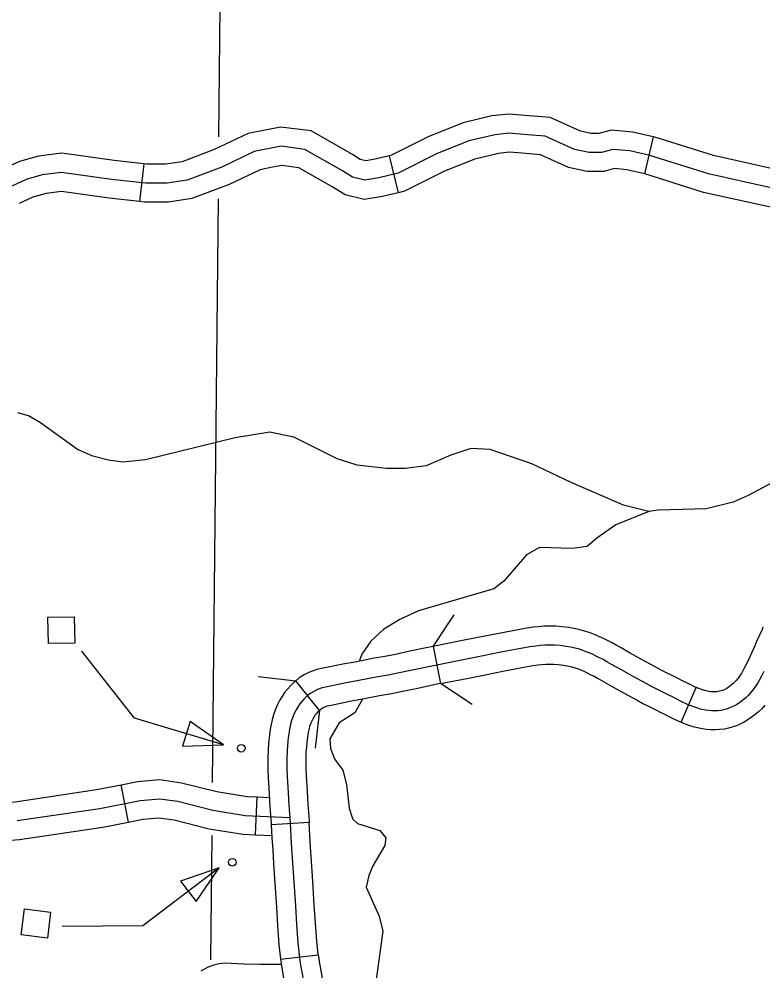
# Model space of a CAD drawing. Extents: x -19 to 366, y -4 to 359.
# Drawn here: x 137.249 to 137.806, y 195.278 to 195.99 of the extents above; entities that cross this region are included whole.
import ezdxf

# ---------------------------------------------------------------- set-up
doc = ezdxf.new("R2010")
doc.units = 0
for name, color, linetype in [('Level 31', 7, 'Continuous'), ('Level 32', 7, 'Continuous'), ('Level 35', 7, 'Continuous'), ('Level 38', 7, 'Continuous'), ('Level 45', 7, 'Continuous'), ('Level 5', 7, 'Continuous'), ('Level 56', 7, 'Continuous'), ('Level 60', 7, 'Continuous')]:
    doc.layers.add(name, color=color, linetype=linetype)

msp = doc.modelspace()

# ---------------------------------------------------------------- linework, layer by layer
at = {"layer": 'Level 31'}
for p, q in [((137.55926, 195.52066), (137.56487, 195.49282)), ((137.65824, 195.50635), (137.65824, 195.50635)), ((137.47414, 195.47271), (137.45646, 195.49495)), ((137.74466, 195.46391), (137.75598, 195.48997)), ((137.46648, 195.38883), (137.43812, 195.38716)), ((137.44511, 195.2867), (137.47335, 195.28978))]:
    msp.add_line(p, q, dxfattribs=at)
for points in [[(137.66296, 195.53437), (137.66078, 195.53474), (137.65564, 195.53536), (137.65101, 195.53571), (137.64636, 195.53585), (137.64199, 195.53572), (137.63802, 195.5354), (137.63437, 195.53504), (137.62928, 195.53438), (137.60717, 195.53018), (137.59275, 195.52737), (137.57884, 195.52461), (137.55926, 195.52066)], [(137.75599, 195.48997), (137.75536, 195.49024), (137.75044, 195.49259), (137.74781, 195.49388), (137.74472, 195.49545), (137.7421, 195.49681), (137.73893, 195.49843), (137.73543, 195.50015), (137.72927, 195.50324), (137.72535, 195.50537), (137.71571, 195.51065), (137.70651, 195.51567), (137.69978, 195.51952), (137.69616, 195.52158), (137.69311, 195.52328), (137.68971, 195.52506), (137.68674, 195.52652), (137.6837, 195.52793), (137.68046, 195.52935), (137.6767, 195.53079), (137.67277, 195.53208), (137.66894, 195.53317), (137.66472, 195.53407), (137.66296, 195.53437)], [(137.80596, 195.53495), (137.80525, 195.53335), (137.8012, 195.52421), (137.79989, 195.52108), (137.79605, 195.51277), (137.79382, 195.50814), (137.79213, 195.50481), (137.79065, 195.50192), (137.79009, 195.50095), (137.78847, 195.49851), (137.7873, 195.49693), (137.7859, 195.49527), (137.78454, 195.49377), (137.7834, 195.49265), (137.78222, 195.49161), (137.78084, 195.49057), (137.77889, 195.48928), (137.77799, 195.48875), (137.77667, 195.48813), (137.77559, 195.4877), (137.77454, 195.48735), (137.77348, 195.48707), (137.77249, 195.48685), (137.77134, 195.48672), (137.76975, 195.48664), (137.76815, 195.48666), (137.76693, 195.48675), (137.76548, 195.48697), (137.76349, 195.48738), (137.76234, 195.48768), (137.76067, 195.48818), (137.75914, 195.48869), (137.75637, 195.4898), (137.75598, 195.48997)], [(137.80655, 195.50185), (137.80479, 195.49836), (137.80313, 195.49514), (137.80219, 195.49349), (137.8001, 195.49034), (137.79844, 195.48811), (137.79661, 195.48594), (137.79478, 195.4839), (137.79305, 195.48223), (137.79121, 195.4806), (137.78905, 195.47897), (137.78645, 195.47725), (137.78466, 195.47618), (137.7823, 195.47508), (137.78047, 195.47436), (137.77862, 195.47374), (137.77681, 195.47325), (137.77481, 195.47282), (137.7725, 195.47255), (137.77002, 195.47243), (137.76758, 195.47246), (137.76534, 195.47262), (137.76297, 195.47298), (137.76027, 195.47354), (137.75851, 195.474), (137.75638, 195.47464), (137.75425, 195.47535), (137.75089, 195.47669), (137.74948, 195.47731), (137.74424, 195.4798), (137.74145, 195.48118), (137.73823, 195.48282), (137.73561, 195.48418), (137.73258, 195.48573), (137.72911, 195.48742), (137.72269, 195.49065), (137.71855, 195.4929), (137.7089, 195.49818), (137.69958, 195.50326), (137.69273, 195.50718), (137.68919, 195.5092), (137.68635, 195.51078), (137.68327, 195.5124), (137.68062, 195.5137), (137.67786, 195.51498), (137.67506, 195.51621), (137.67194, 195.51741), (137.66862, 195.51849), (137.66551, 195.51938), (137.66205, 195.52012), (137.65875, 195.52067), (137.65425, 195.52122), (137.65026, 195.52152), (137.64635, 195.52164), (137.64276, 195.52153), (137.63928, 195.52125), (137.63598, 195.52093), (137.63152, 195.52035), (137.60985, 195.51623), (137.59549, 195.51343), (137.58162, 195.51068), (137.5569, 195.5057), (137.54485, 195.50316), (137.53384, 195.50079), (137.52562, 195.49926), (137.51657, 195.49762), (137.50363, 195.49503), (137.49425, 195.49331), (137.48001, 195.49046), (137.47613, 195.48959), (137.47284, 195.48847), (137.47219, 195.48821), (137.46988, 195.48704), (137.4673, 195.48542), (137.46473, 195.48338), (137.46277, 195.48145), (137.4611, 195.47956), (137.45962, 195.47771), (137.45824, 195.47561), (137.45682, 195.47324), (137.45561, 195.4709), (137.45452, 195.46847), (137.45329, 195.46511), (137.45259, 195.46252), (137.45185, 195.45885), (137.45127, 195.45508), (137.45092, 195.4525), (137.45031, 195.44683), (137.44993, 195.4421), (137.44972, 195.43678), (137.44989, 195.4294), (137.45015, 195.42309), (137.45076, 195.41144), (137.45136, 195.40162), (137.45199, 195.39269)], [(137.55926, 195.52066), (137.55403, 195.51961), (137.54189, 195.51705), (137.53105, 195.51472), (137.52305, 195.51323), (137.51391, 195.51157), (137.50095, 195.50898), (137.49158, 195.50726), (137.47705, 195.50436), (137.47226, 195.50328), (137.46793, 195.5018), (137.46637, 195.50118), (137.46289, 195.49943), (137.45907, 195.49703), (137.45646, 195.49495)], [(137.56487, 195.49282), (137.58441, 195.49675), (137.59823, 195.49949), (137.61254, 195.50228), (137.63376, 195.50632), (137.63758, 195.50681), (137.64054, 195.50711), (137.64353, 195.50734), (137.64634, 195.50742), (137.64952, 195.50733), (137.65286, 195.50708), (137.65671, 195.50661), (137.65824, 195.50635)], [(137.65824, 195.50635), (137.65939, 195.50616), (137.66208, 195.50559), (137.66446, 195.50491), (137.66718, 195.50402), (137.66965, 195.50307), (137.67203, 195.50202), (137.67451, 195.50088), (137.67683, 195.49974), (137.67959, 195.49828), (137.68223, 195.49682), (137.68569, 195.49485), (137.69265, 195.49086), (137.70209, 195.48572), (137.71175, 195.48042), (137.71611, 195.47806), (137.7228, 195.4747), (137.72622, 195.47302), (137.72911, 195.47155), (137.73174, 195.47019), (137.73509, 195.46848), (137.73804, 195.46702), (137.74359, 195.46438), (137.74466, 195.46392)], [(137.45646, 195.49495), (137.4553, 195.49403), (137.45245, 195.49123), (137.45023, 195.4887), (137.44812, 195.48607), (137.44621, 195.48317), (137.44441, 195.48016), (137.44281, 195.47708), (137.44135, 195.47382), (137.43974, 195.46942), (137.43876, 195.4658), (137.43786, 195.46133), (137.43721, 195.4571), (137.43682, 195.45422), (137.43617, 195.44816), (137.43575, 195.44296), (137.4355, 195.43691), (137.43569, 195.42894), (137.43596, 195.42242), (137.43658, 195.41064), (137.43719, 195.4007), (137.43781, 195.39171), (137.43811, 195.38742), (137.43812, 195.38716)], [(137.56487, 195.49282), (137.55977, 195.49179), (137.54781, 195.48927), (137.53663, 195.48686), (137.52819, 195.48529), (137.51924, 195.48367), (137.5063, 195.48108), (137.49693, 195.47936), (137.48296, 195.47657), (137.47999, 195.4759), (137.47792, 195.47519), (137.47687, 195.47466), (137.47553, 195.47381), (137.47414, 195.47271)], [(137.80732, 195.4766), (137.80501, 195.47404), (137.8027, 195.4718), (137.8002, 195.46959), (137.79726, 195.46737), (137.79401, 195.46522), (137.79132, 195.46362), (137.78793, 195.46203), (137.78536, 195.46101), (137.78271, 195.46012), (137.78014, 195.45944), (137.77714, 195.45879), (137.77366, 195.45839), (137.77028, 195.45823), (137.767, 195.45826), (137.76376, 195.45849), (137.76045, 195.459), (137.75706, 195.4597), (137.75467, 195.46032), (137.75208, 195.4611), (137.74936, 195.462), (137.74542, 195.46359), (137.74466, 195.46391)], [(137.47416, 195.47273), (137.4731, 195.47168), (137.47198, 195.47042), (137.47112, 195.46934), (137.47027, 195.46805), (137.46923, 195.46631), (137.46841, 195.46473), (137.46769, 195.46313), (137.46684, 195.46081), (137.46642, 195.45925), (137.46584, 195.45637), (137.46533, 195.45306), (137.46503, 195.45079), (137.46446, 195.4455), (137.46412, 195.44124), (137.46393, 195.43666), (137.46409, 195.42986), (137.46434, 195.42375), (137.46494, 195.41225), (137.46554, 195.40255), (137.46616, 195.39366), (137.46646, 195.38921), (137.46648, 195.38882)], [(137.45199, 195.39269), (137.45228, 195.38832), (137.45286, 195.37848), (137.4534, 195.36932), (137.45411, 195.3589), (137.45485, 195.34789), (137.4562, 195.32647), (137.45712, 195.31251), (137.45807, 195.29887), (137.45954, 195.28543), (137.46022, 195.28095), (137.46075, 195.27815), (137.46249, 195.26915)], [(137.43812, 195.38715), (137.43868, 195.37765), (137.43922, 195.36842), (137.43994, 195.35794), (137.44067, 195.34697), (137.44202, 195.32556), (137.44294, 195.31155), (137.44392, 195.29761), (137.44511, 195.2867)], [(137.47335, 195.28978), (137.47222, 195.30014), (137.47129, 195.31347), (137.47037, 195.32738), (137.46902, 195.34881), (137.46828, 195.35986), (137.46757, 195.37022), (137.46704, 195.37931), (137.46648, 195.38883)], [(137.47335, 195.28978), (137.47363, 195.28727), (137.47422, 195.28335), (137.4747, 195.28082), (137.47633, 195.27238), (137.47759, 195.26779), (137.47936, 195.26239), (137.48082, 195.2582), (137.48231, 195.25437), (137.4841, 195.25018), (137.48727, 195.24345), (137.49002, 195.23806), (137.49253, 195.23327), (137.49615, 195.22681), (137.49912, 195.22182), (137.5046, 195.21248), (137.50696, 195.20853), (137.5096, 195.2041)], [(137.44511, 195.2867), (137.44545, 195.2836), (137.44621, 195.27856), (137.4468, 195.27547), (137.44865, 195.26593), (137.45037, 195.2596), (137.45245, 195.25328), (137.45416, 195.24838), (137.45601, 195.24363), (137.45818, 195.23854), (137.46175, 195.23095), (137.46479, 195.225), (137.46755, 195.21973), (137.47154, 195.21261), (137.47466, 195.20737), (137.48016, 195.19799), (137.48258, 195.19395), (137.4852, 195.18955)]]:
    msp.add_lwpolyline(points, dxfattribs=at)
at = {"layer": 'Level 32'}
for p, q in [((137.33126, 195.38922), (137.3258, 195.4171)), ((137.42631, 195.37967), (137.42764, 195.40805))]:
    msp.add_line(p, q, dxfattribs=at)
for points in [[(137.3258, 195.4171), (137.338, 195.41948), (137.35481, 195.42101), (137.37095, 195.4187), (137.39732, 195.41211), (137.4202, 195.4084), (137.42764, 195.40805)], [(137.22845, 195.40292), (137.24653, 195.40442), (137.30742, 195.4135), (137.3258, 195.4171)], [(137.24817, 195.39031), (137.30983, 195.3995), (137.34001, 195.4054), (137.35444, 195.40672), (137.36822, 195.40475), (137.39446, 195.39818), (137.41873, 195.39425), (137.45199, 195.39269)], [(137.42764, 195.40805), (137.43674, 195.40762)], [(137.33126, 195.38922), (137.34202, 195.39132), (137.35408, 195.39242), (137.36548, 195.39079), (137.39159, 195.38426), (137.41726, 195.38009), (137.42631, 195.37967)], [(137.23081, 195.37461), (137.24981, 195.37619), (137.31225, 195.38549), (137.33126, 195.38922)], [(137.42631, 195.37967), (137.4386, 195.37909)], [(137.38562, 195.27783), (137.38738, 195.27899), (137.39119, 195.2809), (137.39515, 195.28234), (137.39926, 195.28331), (137.40375, 195.28382), (137.41728, 195.28324), (137.42964, 195.28294), (137.4454, 195.28284)]]:
    msp.add_lwpolyline(points, dxfattribs=at)
at = {"layer": 'Level 35'}
for points in [[(137.91746, 195.70758), (137.89263, 195.68634), (137.86812, 195.66993), (137.82322, 195.64888), (137.79493, 195.63359), (137.7836, 195.62861), (137.76358, 195.6236), (137.72766, 195.62269), (137.72048, 195.62152), (137.69595, 195.61155), (137.68162, 195.60163), (137.67447, 195.59553), (137.66313, 195.59397), (137.63892, 195.59463), (137.62912, 195.58927), (137.61219, 195.56948), (137.60465, 195.56376), (137.54838, 195.54721), (137.53442, 195.54071), (137.52235, 195.53345), (137.51256, 195.52468), (137.5058, 195.51479), (137.50415, 195.51017)], [(137.72048, 195.62152), (137.70155, 195.62637), (137.66252, 195.64327), (137.63296, 195.65718), (137.6019, 195.66805), (137.58753, 195.66875), (137.57243, 195.66375), (137.55393, 195.65571), (137.53844, 195.65375), (137.52445, 195.65369), (137.5025, 195.65625), (137.48735, 195.66112), (137.45513, 195.67729), (137.43697, 195.68101), (137.41127, 195.67673), (137.34403, 195.66014), (137.32702, 195.65855), (137.31643, 195.66002), (137.30469, 195.663), (137.29332, 195.66789), (137.26563, 195.68787), (137.25653, 195.69314), (137.24857, 195.69539)], [(137.50651, 195.48112), (137.50063, 195.47108), (137.48883, 195.46349), (137.48207, 195.4516), (137.48258, 195.44417), (137.48574, 195.43602), (137.49164, 195.42801), (137.49444, 195.41735), (137.49645, 195.39961), (137.4988, 195.39264)], [(137.49881, 195.39263), (137.49882, 195.39165), (137.50261, 195.38826), (137.51928, 195.38302), (137.52384, 195.37735), (137.52311, 195.37165), (137.5141, 195.35644), (137.51111, 195.34923), (137.50926, 195.34049), (137.51882, 195.31891), (137.52151, 195.30755), (137.5164, 195.2696), (137.51757, 195.26126)]]:
    msp.add_lwpolyline(points, dxfattribs=at)
at = {"layer": 'Level 38'}
for points in [[(137.55926, 195.52066), (137.57498, 195.54433)], [(137.42824, 195.49818), (137.45646, 195.49495)], [(137.58853, 195.47709), (137.56487, 195.49282)], [(137.47414, 195.47271), (137.4709, 195.44449)]]:
    msp.add_lwpolyline(points, dxfattribs=at)
at = {"layer": 'Level 45'}
for p, q in [((137.72377, 195.90198), (137.71738, 195.8743)), ((137.34282, 195.88164), (137.33961, 195.85341)), ((137.52642, 195.88771), (137.53305, 195.86009))]:
    msp.add_line(p, q, dxfattribs=at)
for points in [[(137.62489, 195.91818), (137.6158, 195.91894), (137.6032, 195.91754), (137.58172, 195.91248), (137.55599, 195.90206), (137.52814, 195.88813), (137.52642, 195.88771)], [(137.72377, 195.90198), (137.70869, 195.90547), (137.69254, 195.90694), (137.68326, 195.90446), (137.67738, 195.90446), (137.66937, 195.90615), (137.64668, 195.9163), (137.63102, 195.91767), (137.62489, 195.91818)], [(137.52642, 195.88771), (137.51581, 195.88516), (137.50885, 195.884), (137.50463, 195.88506), (137.49881, 195.88864), (137.46794, 195.90629), (137.44498, 195.90925), (137.43361, 195.90698)], [(137.81185, 195.86374), (137.76519, 195.87412), (137.72141, 195.88795), (137.70643, 195.89141), (137.69376, 195.89256), (137.68512, 195.89026), (137.6759, 195.89026), (137.66496, 195.89256), (137.64307, 195.90236), (137.62982, 195.90351), (137.61599, 195.90467), (137.60562, 195.90351), (137.58604, 195.8989), (137.56184, 195.8891), (137.53304, 195.87469), (137.51864, 195.87124), (137.50827, 195.86951), (137.49905, 195.87181), (137.49156, 195.87642), (137.46333, 195.89256), (137.44548, 195.89487), (137.42531, 195.89083), (137.40112, 195.87931), (137.3752, 195.86951), (137.36022, 195.8672), (137.34409, 195.8672), (137.31874, 195.87008), (137.2813, 195.87527), (137.2669, 195.87354), (137.2548, 195.87008), (137.23752, 195.86201)], [(137.43361, 195.90698), (137.4208, 195.90441), (137.39554, 195.89238), (137.37157, 195.88332), (137.35913, 195.88141), (137.34489, 195.88141), (137.34282, 195.88164)], [(137.81923, 195.87704), (137.8144, 195.87773), (137.76888, 195.88785), (137.72516, 195.90166), (137.72377, 195.90198)], [(137.34282, 195.88164), (137.32052, 195.88418), (137.28143, 195.88959), (137.26408, 195.88751), (137.24981, 195.88343), (137.23747, 195.87767)], [(137.62252, 195.88987), (137.61619, 195.8904), (137.60804, 195.88949), (137.59036, 195.88533), (137.56769, 195.87615), (137.53794, 195.86126), (137.53305, 195.86009)], [(137.71738, 195.8743), (137.70418, 195.87735), (137.69499, 195.87819), (137.68698, 195.87605), (137.67442, 195.87605), (137.66054, 195.87898), (137.63945, 195.88842), (137.62861, 195.88936), (137.62252, 195.88987)], [(137.43919, 195.87912), (137.42983, 195.87725), (137.4067, 195.86623), (137.37883, 195.85569), (137.36131, 195.853), (137.34328, 195.853), (137.33961, 195.85341)], [(137.53305, 195.86009), (137.52147, 195.85731), (137.50769, 195.85501), (137.49347, 195.85856), (137.48431, 195.86421), (137.45873, 195.87883), (137.44597, 195.88048), (137.43919, 195.87912)], [(137.81521, 195.84891), (137.8093, 195.84976), (137.7615, 195.86039), (137.71767, 195.87424), (137.71738, 195.8743)], [(137.33961, 195.85341), (137.31697, 195.85599), (137.28117, 195.86095), (137.26971, 195.85957), (137.25979, 195.85674), (137.24949, 195.85193)]]:
    msp.add_lwpolyline(points, dxfattribs=at)
at = {"layer": 'Level 5'}
for points in [[(137.39906, 195.90182), (137.40028, 196.02432)], [(137.39425, 195.41879), (137.3986, 195.85546)], [(137.39293, 195.28619), (137.39385, 195.37924)]]:
    msp.add_lwpolyline(points, dxfattribs=at)
at = {"layer": 'Level 56'}
for points in [[(137.27141, 195.52273), (137.27107, 195.54244), (137.29083, 195.54279), (137.29118, 195.52308)], [(137.37741, 195.46455), (137.3718, 195.44606), (137.40234, 195.44691)], [(137.37035, 195.34511), (137.382, 195.3297), (137.39929, 195.35487)], [(137.25104, 195.30477), (137.25349, 195.32433), (137.27311, 195.32187), (137.27066, 195.30231)]]:
    msp.add_lwpolyline(points, close=True, dxfattribs=at)
for points in [[(137.40234, 195.44691), (137.33595, 195.46702), (137.29636, 195.517)], [(137.39929, 195.35487), (137.34204, 195.3116), (137.28174, 195.31099)]]:
    msp.add_lwpolyline(points, dxfattribs=at)
for centre in [(137.41574, 195.44447), (137.40904, 195.35914)]:
    msp.add_circle(centre, 0.00284, dxfattribs=at)
at = {"layer": 'Level 60'}
for points in [[(139.44064, 1.53154), (139.25106, 10.14733), (139.06082, 18.76327), (138.86992, 27.37935), (138.67836, 35.99557), (138.48613, 44.61194), (138.29325, 53.22845), (138.09971, 61.84511), (137.9055, 70.46191), (137.71065, 79.07885), (137.51513, 87.69595), (137.31896, 96.31318), (137.12214, 104.93057), (136.92466, 113.54809), (136.72653, 122.16577), (136.52775, 130.78359), (136.32832, 139.40156), (136.12824, 148.01968), (135.9275, 156.63794), (135.72612, 165.25636), (135.5241, 173.87492), (135.32143, 182.49362), (135.11811, 191.11248), (134.91415, 199.73149), (134.70954, 208.35064), (134.50429, 216.96995), (134.2984, 225.5894), (134.09187, 234.209), (133.8847, 242.82876), (133.6769, 251.44866), (133.46845, 260.06872), (133.25937, 268.68892), (133.04965, 277.30928), (132.8393, 285.92978), (132.62831, 294.55044), (132.41669, 303.17125), (132.20444, 311.79221), (131.99156, 320.41333), (131.77805, 329.0346), (131.56391, 337.65601), (131.34914, 346.27759)], [(0, 189.51617), (7.11214, 189.52059), (14.22427, 189.53386), (21.33637, 189.55597), (28.44845, 189.58693), (35.56048, 189.62672), (42.67245, 189.67537), (49.78436, 189.73285), (56.89619, 189.79918), (64.00793, 189.87436), (71.11958, 189.95838), (78.23111, 190.05124), (85.34253, 190.15294), (92.45381, 190.26349), (99.56495, 190.38288), (106.67593, 190.51112), (113.78675, 190.6482), (120.89739, 190.79412), (128.00785, 190.94888), (135.11811, 191.11248), (142.22816, 191.28493), (149.33799, 191.46621), (156.44759, 191.65634), (163.55694, 191.85531), (170.66605, 192.06312), (177.77489, 192.27977), (184.88345, 192.50526), (191.99173, 192.73959), (199.09971, 192.98276), (206.20739, 193.23477), (213.31474, 193.49561), (220.42177, 193.7653), (227.52845, 194.04382), (234.63479, 194.33118), (241.74076, 194.62738), (248.84635, 194.93241), (255.95157, 195.24628), (263.05638, 195.56898), (270.16079, 195.90052), (277.26478, 196.24089), (284.36834, 196.5901), (291.47147, 196.94814), (298.57414, 197.31501), (305.67635, 197.69072), (312.77809, 198.07525), (319.87934, 198.46862), (326.9801, 198.87082), (334.08035, 199.28185), (341.18009, 199.7017)]]:
    msp.add_spline(points, degree=3, dxfattribs=at)

doc.saveas('drawing.dxf')
